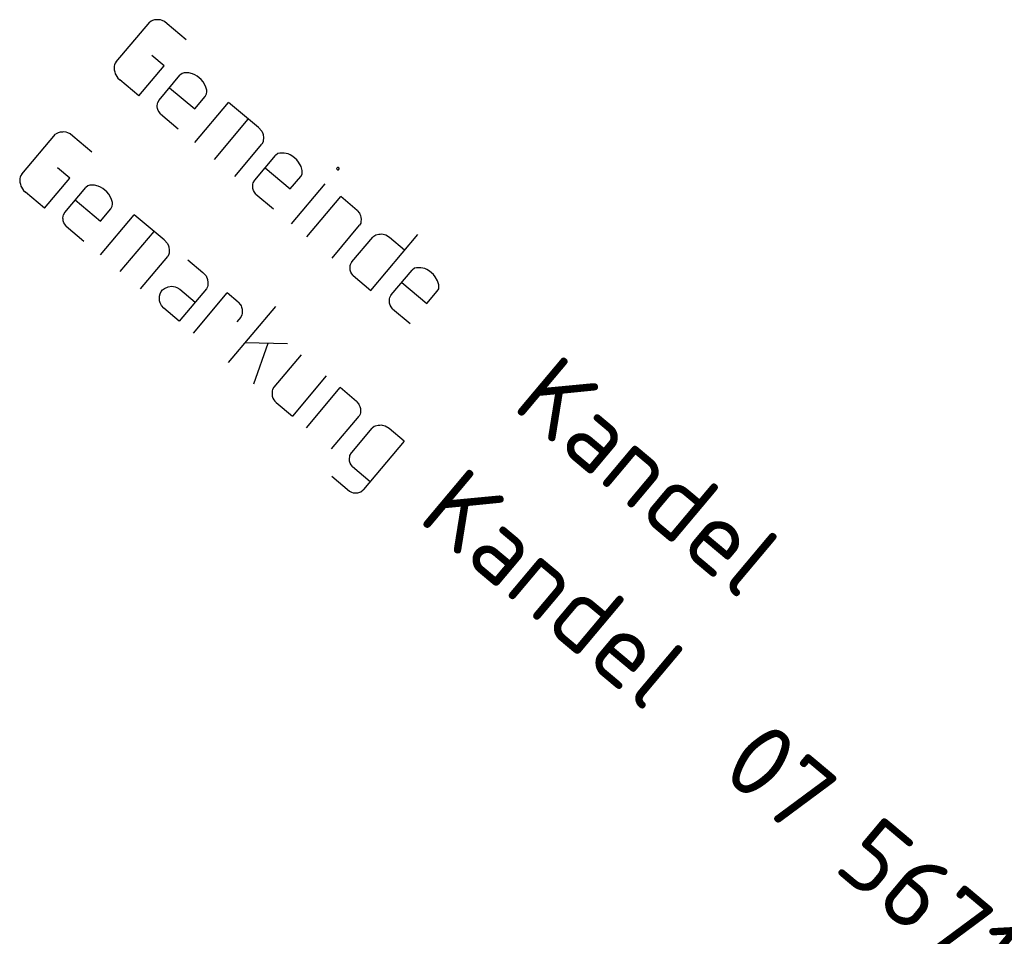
# Model space of a CAD drawing. Header units: metres. Extents: x 3425540 to 3446143, y 5432760 to 5444637.
# Tile 599 of 656: x 3442547 to 3442594, y 5437946 to 5437990. Entities that reach past the tile are written whole.
import ezdxf

# ---------------------------------------------------------------- set-up
doc = ezdxf.new("R2010")
doc.units = ezdxf.units.M
doc.layers.add('B_Kilometrierung', color=9, linetype='Continuous', lineweight=25)
doc.styles.get("Standard").update_dxf_attribs({"font": 'isocpeur.ttf'})

msp = doc.modelspace()

# ---------------------------------------------------------------- linework, layer by layer
at = {"layer": 'B_Kilometrierung'}
for p, q in [((3442551.714, 5437987.753), (3442553.309, 5437989.652)), ((3442555.045, 5437988.806), (3442554.137, 5437989.568)), ((3442553.999, 5437987.561), (3442553.409, 5437988.057)), ((3442552.795, 5437986.126), (3442553.999, 5437987.561)), ((3442552.795, 5437986.126), (3442551.888, 5437986.888)), ((3442553.761, 5437985.927), (3442554.753, 5437987.109)), ((3442555.454, 5437983.894), (3442557.066, 5437985.815)), ((3442558.501, 5437984.61), (3442557.066, 5437985.815)), ((3442553.818, 5437985.267), (3442554.662, 5437984.559)), ((3442556.403, 5437983.097), (3442558.015, 5437985.018)), ((3442547.213, 5437982.392), (3442548.808, 5437984.291)), ((3442550.544, 5437983.445), (3442549.636, 5437984.207)), ((3442557.374, 5437982.282), (3442558.667, 5437983.823)), ((3442558.319, 5437982.101), (3442559.311, 5437983.283)), ((3442549.498, 5437982.2), (3442548.908, 5437982.696)), ((3442548.294, 5437980.765), (3442549.498, 5437982.2)), ((3442549.26, 5437980.566), (3442550.252, 5437981.748)), ((3442560.075, 5437980.015), (3442561.687, 5437981.935)), ((3442548.294, 5437980.765), (3442547.387, 5437981.527)), ((3442558.376, 5437981.441), (3442559.22, 5437980.732)), ((3442560.814, 5437979.395), (3442562.425, 5437981.315)), ((3442563.206, 5437980.66), (3442562.425, 5437981.315)), ((3442550.953, 5437978.533), (3442552.565, 5437980.454)), ((3442554, 5437979.249), (3442552.565, 5437980.454)), ((3442549.317, 5437979.906), (3442550.161, 5437979.198)), ((3442562.016, 5437978.385), (3442563.327, 5437979.947)), ((3442551.902, 5437977.736), (3442553.514, 5437979.657)), ((3442562.961, 5437978.204), (3442563.953, 5437979.385)), ((3442563.863, 5437976.835), (3442566.112, 5437979.515)), ((3442565.475, 5437978.756), (3442564.757, 5437979.358)), ((3442552.873, 5437976.921), (3442554.166, 5437978.462)), ((3442563.019, 5437977.544), (3442563.863, 5437976.835)), ((3442564.839, 5437976.627), (3442565.831, 5437977.809)), ((3442555.395, 5437974.805), (3442557.007, 5437976.725)), ((3442557.534, 5437976.282), (3442557.007, 5437976.725)), ((3442557.072, 5437973.396), (3442559.322, 5437976.076)), ((3442557.655, 5437975.569), (3442557.46, 5437975.337)), ((3442564.897, 5437975.967), (3442565.741, 5437975.259)), ((3442557.869, 5437974.346), (3442559.887, 5437974.307)), ((3442558.275, 5437972.387), (3442558.966, 5437974.324)), ((3442560.531, 5437973.767), (3442559.237, 5437972.226)), ((3442561.733, 5437972.757), (3442560.121, 5437970.837)), ((3442560.786, 5437970.279), (3442562.398, 5437972.199)), ((3442563.179, 5437971.543), (3442562.398, 5437972.199)), ((3442559.341, 5437971.492), (3442560.121, 5437970.837)), ((3442561.989, 5437969.269), (3442563.3, 5437970.83)), ((3442562.951, 5437969.108), (3442563.926, 5437970.269)), ((3442565.447, 5437969.639), (3442564.73, 5437970.241)), ((3442565.447, 5437969.639), (3442563.516, 5437967.339)), ((3442562.991, 5437968.428), (3442563.835, 5437967.719)), ((3442561.995, 5437967.969), (3442562.839, 5437967.26))]:
    msp.add_line(p, q, dxfattribs=at)
for points in [[(3442554.137, 5437989.568), (3442554.011, 5437989.674), (3442553.909, 5437989.724), (3442553.827, 5437989.756), (3442553.69, 5437989.764), (3442553.651, 5437989.76), (3442553.535, 5437989.75), (3442553.439, 5437989.722), (3442553.383, 5437989.698), (3442553.309, 5437989.652)], [(3442551.714, 5437987.753), (3442551.661, 5437987.69), (3442551.629, 5437987.609), (3442551.615, 5437987.549), (3442551.604, 5437987.45), (3442551.611, 5437987.372), (3442551.638, 5437987.277), (3442551.666, 5437987.182), (3442551.691, 5437987.125), (3442551.736, 5437987.051), (3442551.782, 5437986.977), (3442551.888, 5437986.888)], [(3442555.956, 5437986.099), (3442556.023, 5437986.222), (3442556.034, 5437986.321), (3442556.027, 5437986.399), (3442555.971, 5437986.589), (3442555.856, 5437986.794), (3442555.768, 5437986.904), (3442555.578, 5437987.064), (3442555.455, 5437987.131), (3442555.353, 5437987.181), (3442555.173, 5437987.224), (3442554.958, 5437987.225), (3442554.862, 5437987.197), (3442554.753, 5437987.109)], [(3442554.257, 5437986.518), (3442555.46, 5437985.508), (3442555.956, 5437986.099)], [(3442553.818, 5437985.267), (3442553.752, 5437985.359), (3442553.706, 5437985.434), (3442553.678, 5437985.529), (3442553.671, 5437985.606), (3442553.668, 5437985.645), (3442553.679, 5437985.744), (3442553.693, 5437985.804), (3442553.761, 5437985.927), (3442553.778, 5437985.948)], [(3442558.501, 5437984.61), (3442558.652, 5437984.447), (3442558.701, 5437984.334), (3442558.725, 5437984.278), (3442558.739, 5437984.122), (3442558.731, 5437983.985), (3442558.717, 5437983.925), (3442558.667, 5437983.823)], [(3442549.636, 5437984.207), (3442549.51, 5437984.313), (3442549.408, 5437984.363), (3442549.326, 5437984.395), (3442549.189, 5437984.403), (3442549.15, 5437984.399), (3442549.034, 5437984.389), (3442548.938, 5437984.361), (3442548.882, 5437984.337), (3442548.808, 5437984.291)], [(3442560.513, 5437982.273), (3442560.581, 5437982.396), (3442560.592, 5437982.495), (3442560.585, 5437982.572), (3442560.529, 5437982.763), (3442560.414, 5437982.968), (3442560.326, 5437983.078), (3442560.136, 5437983.237), (3442560.013, 5437983.305), (3442559.911, 5437983.355), (3442559.731, 5437983.397), (3442559.516, 5437983.398), (3442559.42, 5437983.37), (3442559.311, 5437983.283)], [(3442558.815, 5437982.692), (3442560.017, 5437981.682), (3442560.513, 5437982.273)], [(3442562.304, 5437982.713), (3442562.265, 5437982.709), (3442562.229, 5437982.667), (3442562.233, 5437982.628), (3442562.275, 5437982.593), (3442562.314, 5437982.596), (3442562.349, 5437982.638), (3442562.346, 5437982.677), (3442562.304, 5437982.713)], [(3442547.213, 5437982.392), (3442547.16, 5437982.329), (3442547.128, 5437982.248), (3442547.114, 5437982.188), (3442547.103, 5437982.089), (3442547.11, 5437982.011), (3442547.137, 5437981.916), (3442547.165, 5437981.821), (3442547.19, 5437981.764), (3442547.235, 5437981.69), (3442547.281, 5437981.616), (3442547.387, 5437981.527)], [(3442558.376, 5437981.441), (3442558.31, 5437981.533), (3442558.264, 5437981.607), (3442558.236, 5437981.703), (3442558.229, 5437981.78), (3442558.226, 5437981.819), (3442558.237, 5437981.918), (3442558.251, 5437981.978), (3442558.319, 5437982.101), (3442558.336, 5437982.122)], [(3442551.455, 5437980.738), (3442551.522, 5437980.861), (3442551.533, 5437980.96), (3442551.526, 5437981.038), (3442551.47, 5437981.228), (3442551.355, 5437981.433), (3442551.267, 5437981.543), (3442551.077, 5437981.703), (3442550.954, 5437981.77), (3442550.852, 5437981.82), (3442550.672, 5437981.863), (3442550.457, 5437981.864), (3442550.361, 5437981.836), (3442550.252, 5437981.748)], [(3442549.756, 5437981.157), (3442550.959, 5437980.147), (3442551.455, 5437980.738)], [(3442549.317, 5437979.906), (3442549.251, 5437979.998), (3442549.205, 5437980.073), (3442549.177, 5437980.168), (3442549.17, 5437980.245), (3442549.167, 5437980.284), (3442549.178, 5437980.383), (3442549.192, 5437980.443), (3442549.26, 5437980.566), (3442549.277, 5437980.587)], [(3442563.206, 5437980.66), (3442563.315, 5437980.532), (3442563.34, 5437980.476), (3442563.364, 5437980.419), (3442563.392, 5437980.324), (3442563.399, 5437980.246), (3442563.391, 5437980.109), (3442563.377, 5437980.049), (3442563.327, 5437979.947)], [(3442564.757, 5437979.358), (3442564.571, 5437979.478), (3442564.451, 5437979.507), (3442564.391, 5437979.521), (3442564.313, 5437979.515), (3442564.236, 5437979.508), (3442564.102, 5437979.477), (3442564.045, 5437979.452), (3442563.953, 5437979.385)], [(3442554, 5437979.249), (3442554.151, 5437979.086), (3442554.2, 5437978.973), (3442554.224, 5437978.917), (3442554.238, 5437978.761), (3442554.23, 5437978.624), (3442554.216, 5437978.564), (3442554.166, 5437978.462)], [(3442555.129, 5437978.301), (3442555.846, 5437977.699), (3442555.997, 5437977.536), (3442556.071, 5437977.367), (3442556.084, 5437977.211), (3442556.077, 5437977.074), (3442556.062, 5437977.014), (3442556.012, 5437976.912), (3442554.719, 5437975.371), (3442553.981, 5437975.991), (3442553.872, 5437976.119), (3442553.802, 5437976.25), (3442553.774, 5437976.345), (3442553.771, 5437976.384), (3442553.775, 5437976.56), (3442553.803, 5437976.68), (3442553.853, 5437976.782), (3442553.924, 5437976.867), (3442554.016, 5437976.933), (3442554.186, 5437977.007), (3442554.358, 5437977.041), (3442554.517, 5437977.016), (3442554.598, 5437976.984), (3442554.742, 5437976.899), (3442555.481, 5437976.279)], [(3442563.019, 5437977.544), (3442562.952, 5437977.636), (3442562.906, 5437977.71), (3442562.878, 5437977.805), (3442562.872, 5437977.883), (3442562.868, 5437977.922), (3442562.879, 5437978.021), (3442562.894, 5437978.081), (3442562.961, 5437978.204), (3442562.979, 5437978.225)], [(3442567.034, 5437976.799), (3442567.101, 5437976.922), (3442567.112, 5437977.021), (3442567.105, 5437977.099), (3442567.05, 5437977.289), (3442566.934, 5437977.495), (3442566.846, 5437977.604), (3442566.656, 5437977.764), (3442566.533, 5437977.831), (3442566.431, 5437977.881), (3442566.251, 5437977.924), (3442566.036, 5437977.925), (3442565.941, 5437977.897), (3442565.831, 5437977.809)], [(3442565.335, 5437977.218), (3442566.538, 5437976.208), (3442567.034, 5437976.799)], [(3442564.897, 5437975.967), (3442564.83, 5437976.059), (3442564.784, 5437976.134), (3442564.757, 5437976.229), (3442564.75, 5437976.307), (3442564.746, 5437976.345), (3442564.757, 5437976.444), (3442564.772, 5437976.504), (3442564.839, 5437976.627), (3442564.857, 5437976.648)], [(3442557.534, 5437976.282), (3442557.643, 5437976.155), (3442557.668, 5437976.098), (3442557.692, 5437976.042), (3442557.72, 5437975.946), (3442557.727, 5437975.869), (3442557.719, 5437975.731), (3442557.705, 5437975.671), (3442557.655, 5437975.569)], [(3442559.237, 5437972.226), (3442559.17, 5437972.103), (3442559.156, 5437972.043), (3442559.145, 5437971.944), (3442559.148, 5437971.905), (3442559.158, 5437971.789), (3442559.186, 5437971.694), (3442559.232, 5437971.619), (3442559.277, 5437971.545), (3442559.341, 5437971.492)], [(3442563.179, 5437971.543), (3442563.288, 5437971.416), (3442563.312, 5437971.36), (3442563.337, 5437971.303), (3442563.365, 5437971.208), (3442563.371, 5437971.13), (3442563.364, 5437970.992), (3442563.349, 5437970.933), (3442563.3, 5437970.83)], [(3442564.73, 5437970.241), (3442564.543, 5437970.362), (3442564.423, 5437970.391), (3442564.363, 5437970.405), (3442564.286, 5437970.398), (3442564.208, 5437970.392), (3442564.074, 5437970.36), (3442564.018, 5437970.336), (3442563.926, 5437970.269)], [(3442562.991, 5437968.428), (3442562.924, 5437968.519), (3442562.879, 5437968.594), (3442562.851, 5437968.689), (3442562.844, 5437968.767), (3442562.841, 5437968.806), (3442562.852, 5437968.904), (3442562.866, 5437968.964), (3442562.934, 5437969.087), (3442562.951, 5437969.108)], [(3442562.839, 5437967.26), (3442562.941, 5437967.211), (3442563.022, 5437967.179), (3442563.121, 5437967.168), (3442563.198, 5437967.174), (3442563.237, 5437967.178), (3442563.332, 5437967.206), (3442563.389, 5437967.23), (3442563.499, 5437967.318), (3442563.516, 5437967.339)]]:
    msp.add_lwpolyline(points, dxfattribs=at)

# ---------------------------------------------------------------- texts
for s, p in [('Kandel', (3442570.509, 5437971.258)), ('Kandel  07 5671', (3442566.008, 5437965.897))]:
    msp.add_text(s, height=3.499, rotation=319.9875, dxfattribs=at).set_placement(p)

doc.saveas('drawing.dxf')
